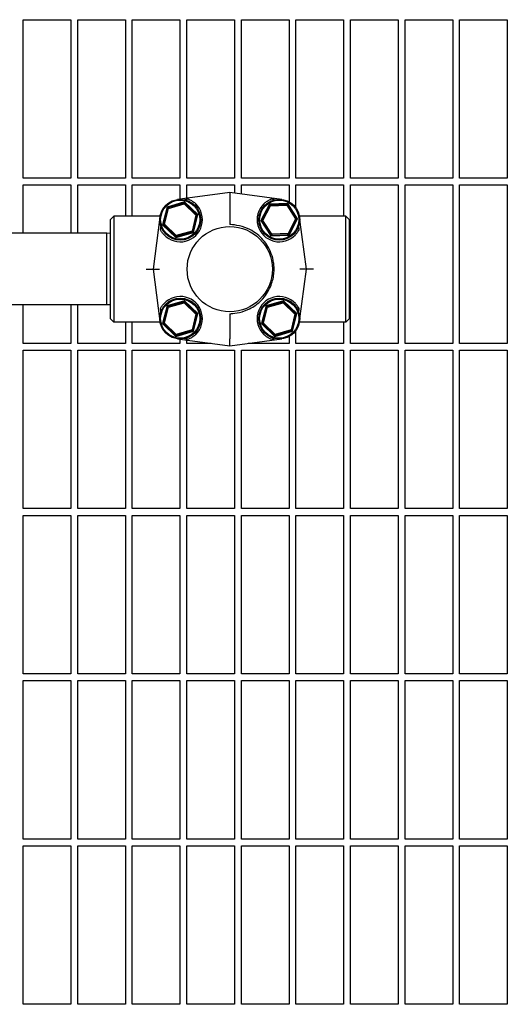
# Model space of a CAD drawing. Header units: inches. Extents: x 18 to 846, y -44 to 561.
# Tile 606 of 637: x 540.51 to 549.45, y 440.6 to 458.66. Entities that reach past the tile are written whole.
import ezdxf

# ---------------------------------------------------------------- set-up
doc = ezdxf.new("R2010")
doc.units = ezdxf.units.IN
doc.header["$LTSCALE"] = 24
doc.header["$MEASUREMENT"] = 0
doc.layers.add('Visible (ANSI)', color=7, linetype='Continuous', lineweight=30)

msp = doc.modelspace()

# ---------------------------------------------------------------- linework, layer by layer
at = {"layer": 'Visible (ANSI)'}
for p, q in [((540.57093, 455.75668), (540.57093, 458.66293)), ((540.57093, 458.66293), (541.44593, 458.66293)), ((541.44593, 458.66293), (541.44593, 455.75668)), ((541.57093, 455.75668), (541.57093, 458.66293)), ((541.57093, 458.66293), (542.44593, 458.66293)), ((542.44593, 458.66293), (542.44593, 455.75668)), ((542.57093, 455.75668), (542.57093, 458.66293)), ((542.57093, 458.66293), (543.44593, 458.66293)), ((543.44593, 458.66293), (543.44593, 455.75668)), ((543.57093, 455.75668), (543.57093, 458.66293)), ((543.57093, 458.66293), (544.44593, 458.66293)), ((544.44593, 458.66293), (544.44593, 455.75668)), ((544.57093, 455.75668), (544.57093, 458.66293)), ((544.57093, 458.66293), (545.44593, 458.66293)), ((545.44593, 458.66293), (545.44593, 455.75668)), ((545.57093, 455.75668), (545.57093, 458.66293)), ((545.57093, 458.66293), (546.44593, 458.66293)), ((546.44593, 458.66293), (546.44593, 455.75668)), ((546.57093, 455.75668), (546.57093, 458.66293)), ((546.57093, 458.66293), (547.44593, 458.66293)), ((547.44593, 458.66293), (547.44593, 455.75668)), ((547.57093, 455.75668), (547.57093, 458.66293)), ((547.57093, 458.66293), (548.44593, 458.66293)), ((548.44593, 458.66293), (548.44593, 455.75668)), ((548.57093, 455.75668), (548.57093, 458.66293)), ((548.57093, 458.66293), (549.44593, 458.66293)), ((549.44593, 458.66293), (549.44593, 455.75668)), ((541.44593, 455.75668), (540.57093, 455.75668)), ((542.44593, 455.75668), (541.57093, 455.75668)), ((543.44593, 455.75668), (542.57093, 455.75668)), ((544.44593, 455.75668), (543.57093, 455.75668)), ((545.44593, 455.75668), (544.57093, 455.75668)), ((546.44593, 455.75668), (545.57093, 455.75668)), ((547.44593, 455.75668), (546.57093, 455.75668)), ((548.44593, 455.75668), (547.57093, 455.75668)), ((549.44593, 455.75668), (548.57093, 455.75668)), ((540.57093, 454.74418), (540.57093, 455.63168)), ((540.57093, 455.63168), (541.44593, 455.63168)), ((541.44593, 455.63168), (541.44593, 454.74418)), ((541.57093, 454.74418), (541.57093, 455.63168)), ((541.57093, 455.63168), (542.44593, 455.63168)), ((542.44593, 455.63168), (542.44593, 455.06043)), ((542.57093, 455.06043), (542.57093, 455.63168)), ((542.57093, 455.63168), (543.44593, 455.63168)), ((543.44593, 455.63168), (543.44593, 455.37146)), ((543.57093, 455.3881), (543.57093, 455.63168)), ((543.57093, 455.63168), (544.44593, 455.63168)), ((544.44593, 455.63168), (544.44593, 455.48129)), ((544.57093, 455.46465), (544.57093, 455.63168)), ((544.57093, 455.63168), (545.44593, 455.63168)), ((545.44593, 455.63168), (545.44593, 455.32268)), ((545.57093, 455.21164), (545.57093, 455.63168)), ((545.57093, 455.63168), (546.44593, 455.63168)), ((546.44593, 455.63168), (546.44593, 455.06043)), ((546.57093, 452.72543), (546.57093, 455.63168)), ((546.57093, 455.63168), (547.44593, 455.63168)), ((547.44593, 455.63168), (547.44593, 452.72543)), ((547.57093, 452.72543), (547.57093, 455.63168)), ((547.57093, 455.63168), (548.44593, 455.63168)), ((548.44593, 455.63168), (548.44593, 452.72543)), ((548.57093, 452.72543), (548.57093, 455.63168)), ((548.57093, 455.63168), (549.44593, 455.63168)), ((549.44593, 455.63168), (549.44593, 452.72543)), ((544.35847, 455.49293), (543.4018, 455.36558)), ((545.31513, 455.36558), (544.35847, 455.49293)), ((544.35847, 455.49293), (544.35847, 455.3677)), ((544.35847, 455.3677), (544.35847, 454.96192)), ((543.20962, 455.2267), (543.12881, 454.90099)), ((543.21885, 455.19901), (543.14991, 454.92115)), ((543.16349, 454.91097), (543.23561, 455.20166)), ((543.5321, 455.31957), (543.20962, 455.2267)), ((543.20962, 455.2267), (543.23763, 455.2185)), ((543.21885, 455.19901), (543.20962, 455.2267)), ((543.21885, 455.19901), (543.23763, 455.2185)), ((543.23561, 455.20166), (543.21885, 455.19901)), ((543.23561, 455.20166), (543.52341, 455.28455)), ((543.23763, 455.2185), (543.23561, 455.20166)), ((543.51274, 455.29774), (543.23763, 455.2185)), ((543.51274, 455.29774), (543.5321, 455.31957)), ((543.51274, 455.29774), (543.539, 455.29122)), ((543.52341, 455.28455), (543.51274, 455.29774)), ((543.539, 455.29122), (543.52341, 455.28455)), ((543.52341, 455.28455), (543.73909, 455.07675)), ((543.5321, 455.31957), (543.539, 455.29122)), ((543.77377, 455.08673), (543.5321, 455.31957)), ((543.74518, 455.09258), (543.539, 455.29122)), ((545.0853, 455.27687), (544.93038, 454.97918)), ((545.08778, 455.24779), (544.95562, 454.99383)), ((544.96643, 454.98076), (545.10469, 455.24644)), ((545.42056, 455.29155), (545.0853, 455.27687)), ((545.0853, 455.27687), (545.1106, 455.26234)), ((545.08778, 455.24779), (545.0853, 455.27687)), ((545.08778, 455.24779), (545.1106, 455.26234)), ((545.10469, 455.24644), (545.08778, 455.24779)), ((545.1106, 455.26234), (545.10469, 455.24644)), ((545.10469, 455.24644), (545.4039, 455.25954)), ((545.39662, 455.27486), (545.1106, 455.26234)), ((545.39662, 455.27486), (545.42056, 455.29155)), ((545.39662, 455.27486), (545.42063, 455.26237)), ((545.4039, 455.25954), (545.39662, 455.27486)), ((545.42063, 455.26237), (545.4039, 455.25954)), ((545.4039, 455.25954), (545.56486, 455.00696)), ((545.42056, 455.29155), (545.42063, 455.26237)), ((545.60091, 455.00854), (545.42056, 455.29155)), ((545.57449, 455.02093), (545.42063, 455.26237)), ((542.17097, 454.99793), (542.23347, 455.06043)), ((542.17097, 453.17543), (542.17097, 454.99793)), ((542.23347, 455.06043), (542.23347, 453.11293)), ((543.08224, 455.06043), (542.23347, 455.06043)), ((543.07957, 455.04334), (542.95222, 454.08668)), ((543.73909, 455.07675), (543.66697, 454.78606)), ((543.68373, 454.78871), (543.75267, 455.06657)), ((543.69296, 454.76102), (543.77377, 455.08673)), ((543.73909, 455.07675), (543.74518, 455.09258)), ((543.75267, 455.06657), (543.73909, 455.07675)), ((543.74518, 455.09258), (543.75267, 455.06657)), ((543.74518, 455.09258), (543.77377, 455.08673)), ((543.77377, 455.08673), (543.75267, 455.06657)), ((545.56486, 455.00696), (545.4266, 454.74128)), ((545.44599, 454.71085), (545.60091, 455.00854)), ((545.56486, 455.00696), (545.57449, 455.02093)), ((545.57567, 454.99389), (545.56486, 455.00696)), ((545.57449, 455.02093), (545.57567, 454.99389)), ((545.57449, 455.02093), (545.60091, 455.00854)), ((545.60091, 455.00854), (545.57567, 454.99389)), ((546.48347, 455.06043), (545.63469, 455.06043)), ((545.76472, 454.08668), (545.63736, 455.04334)), ((546.48347, 453.11293), (546.48347, 455.06043)), ((546.54597, 454.99793), (546.48347, 455.06043)), ((546.54597, 454.99793), (546.54597, 453.17543)), ((543.12881, 454.90099), (543.14991, 454.92115)), ((543.1574, 454.89514), (543.12881, 454.90099)), ((543.12881, 454.90099), (543.37048, 454.66815)), ((543.14991, 454.92115), (543.16349, 454.91097)), ((543.1574, 454.89514), (543.14991, 454.92115)), ((543.16349, 454.91097), (543.1574, 454.89514)), ((543.1574, 454.89514), (543.36357, 454.6965)), ((543.37917, 454.70317), (543.16349, 454.91097)), ((544.35847, 454.96192), (544.35847, 454.90782)), ((544.93038, 454.97918), (544.95562, 454.99383)), ((544.9568, 454.96679), (544.93038, 454.97918)), ((544.93038, 454.97918), (545.11073, 454.69617)), ((544.95562, 454.99383), (544.96643, 454.98076)), ((544.9568, 454.96679), (544.95562, 454.99383)), ((544.96643, 454.98076), (544.9568, 454.96679)), ((544.9568, 454.96679), (545.11066, 454.72536)), ((545.12738, 454.72818), (544.96643, 454.98076)), ((545.44351, 454.73993), (545.57567, 454.99389)), ((542.10847, 454.74418), (539.54597, 454.74418)), ((542.10847, 453.42918), (542.10847, 454.74418)), ((542.17097, 454.74255), (542.10847, 454.74418)), ((543.36357, 454.6965), (543.37917, 454.70317)), ((543.38984, 454.68999), (543.36357, 454.6965)), ((543.37048, 454.66815), (543.36357, 454.6965)), ((543.37048, 454.66815), (543.69296, 454.76102)), ((543.38984, 454.68999), (543.37048, 454.66815)), ((543.66697, 454.78606), (543.37917, 454.70317)), ((543.37917, 454.70317), (543.38984, 454.68999)), ((543.38984, 454.68999), (543.66495, 454.76922)), ((543.68373, 454.78871), (543.66495, 454.76922)), ((543.66495, 454.76922), (543.66697, 454.78606)), ((543.69296, 454.76102), (543.66495, 454.76922)), ((543.66697, 454.78606), (543.68373, 454.78871)), ((543.68373, 454.78871), (543.69296, 454.76102)), ((545.11066, 454.72536), (545.12738, 454.72818)), ((545.13466, 454.71286), (545.11066, 454.72536)), ((545.11073, 454.69617), (545.11066, 454.72536)), ((545.13466, 454.71286), (545.11073, 454.69617)), ((545.11073, 454.69617), (545.44599, 454.71085)), ((545.4266, 454.74128), (545.12738, 454.72818)), ((545.12738, 454.72818), (545.13466, 454.71286)), ((545.13466, 454.71286), (545.42068, 454.72539)), ((545.42068, 454.72539), (545.4266, 454.74128)), ((545.44351, 454.73993), (545.42068, 454.72539)), ((545.44599, 454.71085), (545.42068, 454.72539)), ((545.4266, 454.74128), (545.44351, 454.73993)), ((545.44351, 454.73993), (545.44599, 454.71085)), ((542.82611, 454.08668), (542.95222, 454.08668)), ((542.95222, 454.08668), (543.07178, 454.08668)), ((542.95222, 454.08668), (543.07957, 453.13002)), ((545.63736, 453.13002), (545.76472, 454.08668)), ((545.76472, 454.08668), (545.64516, 454.08668)), ((545.89082, 454.08668), (545.76472, 454.08668)), ((542.10847, 453.42918), (539.54597, 453.42918)), ((540.57093, 452.72543), (540.57093, 453.42918)), ((541.44593, 453.42918), (541.44593, 452.72543)), ((541.57093, 452.72543), (541.57093, 453.42918)), ((542.17097, 453.43082), (542.10847, 453.42918)), ((543.20962, 453.41234), (543.12881, 453.08663)), ((543.21885, 453.38466), (543.14991, 453.10679)), ((543.16349, 453.09662), (543.23561, 453.38731)), ((543.5321, 453.50521), (543.20962, 453.41234)), ((543.20962, 453.41234), (543.23763, 453.40415)), ((543.21885, 453.38466), (543.20962, 453.41234)), ((543.21885, 453.38466), (543.23763, 453.40415)), ((543.23561, 453.38731), (543.21885, 453.38466)), ((543.23561, 453.38731), (543.52341, 453.47019)), ((543.23763, 453.40415), (543.23561, 453.38731)), ((543.51274, 453.48338), (543.23763, 453.40415)), ((543.51274, 453.48338), (543.5321, 453.50521)), ((543.51274, 453.48338), (543.539, 453.47686)), ((543.52341, 453.47019), (543.51274, 453.48338)), ((543.539, 453.47686), (543.52341, 453.47019)), ((543.52341, 453.47019), (543.73909, 453.26239)), ((543.5321, 453.50521), (543.539, 453.47686)), ((543.77377, 453.27238), (543.5321, 453.50521)), ((543.74518, 453.27823), (543.539, 453.47686)), ((545.02398, 453.41234), (544.94317, 453.08663)), ((545.03321, 453.38466), (544.96427, 453.10679)), ((544.97784, 453.09662), (545.04996, 453.38731)), ((545.34645, 453.50521), (545.02398, 453.41234)), ((545.02398, 453.41234), (545.05198, 453.40415)), ((545.03321, 453.38466), (545.02398, 453.41234)), ((545.03321, 453.38466), (545.05198, 453.40415)), ((545.04996, 453.38731), (545.03321, 453.38466)), ((545.04996, 453.38731), (545.33776, 453.47019)), ((545.05198, 453.40415), (545.04996, 453.38731)), ((545.32709, 453.48338), (545.05198, 453.40415)), ((545.32709, 453.48338), (545.34645, 453.50521)), ((545.32709, 453.48338), (545.35336, 453.47686)), ((545.33776, 453.47019), (545.32709, 453.48338)), ((545.35336, 453.47686), (545.33776, 453.47019)), ((545.33776, 453.47019), (545.55345, 453.26239)), ((545.34645, 453.50521), (545.35336, 453.47686)), ((545.58812, 453.27238), (545.34645, 453.50521)), ((545.55953, 453.27823), (545.35336, 453.47686)), ((543.73909, 453.26239), (543.66697, 452.9717)), ((543.68373, 452.97435), (543.75267, 453.25222)), ((543.69296, 452.94667), (543.77377, 453.27238)), ((543.73909, 453.26239), (543.74518, 453.27823)), ((543.75267, 453.25222), (543.73909, 453.26239)), ((543.74518, 453.27823), (543.75267, 453.25222)), ((543.74518, 453.27823), (543.77377, 453.27238)), ((543.77377, 453.27238), (543.75267, 453.25222)), ((544.35847, 453.26555), (544.35847, 453.21144)), ((544.35847, 453.21144), (544.35847, 452.80566)), ((545.55345, 453.26239), (545.48133, 452.9717)), ((545.49808, 452.97435), (545.56702, 453.25222)), ((545.50731, 452.94667), (545.58812, 453.27238)), ((545.55345, 453.26239), (545.55953, 453.27823)), ((545.56702, 453.25222), (545.55345, 453.26239)), ((545.55953, 453.27823), (545.56702, 453.25222)), ((545.55953, 453.27823), (545.58812, 453.27238)), ((545.58812, 453.27238), (545.56702, 453.25222)), ((542.17097, 453.17543), (542.23347, 453.11293)), ((543.08224, 453.11293), (542.23347, 453.11293)), ((542.44593, 453.11293), (542.44593, 452.72543)), ((542.57093, 452.72543), (542.57093, 453.11293)), ((543.12881, 453.08663), (543.14991, 453.10679)), ((543.1574, 453.08078), (543.12881, 453.08663)), ((543.12881, 453.08663), (543.37048, 452.85379)), ((543.14991, 453.10679), (543.16349, 453.09662)), ((543.1574, 453.08078), (543.14991, 453.10679)), ((543.16349, 453.09662), (543.1574, 453.08078)), ((543.1574, 453.08078), (543.36357, 452.88215)), ((543.37917, 452.88882), (543.16349, 453.09662)), ((544.94317, 453.08663), (544.96427, 453.10679)), ((544.97176, 453.08078), (544.94317, 453.08663)), ((544.94317, 453.08663), (545.18484, 452.85379)), ((544.96427, 453.10679), (544.97784, 453.09662)), ((544.97176, 453.08078), (544.96427, 453.10679)), ((544.97784, 453.09662), (544.97176, 453.08078)), ((544.97176, 453.08078), (545.17793, 452.88215)), ((545.19352, 452.88882), (544.97784, 453.09662)), ((546.48347, 453.11293), (545.63469, 453.11293)), ((546.44593, 453.11293), (546.44593, 452.72543)), ((546.54597, 453.17543), (546.48347, 453.11293)), ((543.36357, 452.88215), (543.37917, 452.88882)), ((543.38984, 452.87563), (543.36357, 452.88215)), ((543.37048, 452.85379), (543.36357, 452.88215)), ((543.37048, 452.85379), (543.69296, 452.94667)), ((543.38984, 452.87563), (543.37048, 452.85379)), ((543.66697, 452.9717), (543.37917, 452.88882)), ((543.37917, 452.88882), (543.38984, 452.87563)), ((543.38984, 452.87563), (543.66495, 452.95486)), ((543.68373, 452.97435), (543.66495, 452.95486)), ((543.66495, 452.95486), (543.66697, 452.9717)), ((543.69296, 452.94667), (543.66495, 452.95486)), ((543.66697, 452.9717), (543.68373, 452.97435)), ((543.68373, 452.97435), (543.69296, 452.94667)), ((545.17793, 452.88215), (545.19352, 452.88882)), ((545.20419, 452.87563), (545.17793, 452.88215)), ((545.18484, 452.85379), (545.17793, 452.88215)), ((545.18484, 452.85379), (545.50731, 452.94667)), ((545.20419, 452.87563), (545.18484, 452.85379)), ((545.48133, 452.9717), (545.19352, 452.88882)), ((545.19352, 452.88882), (545.20419, 452.87563)), ((545.20419, 452.87563), (545.47931, 452.95486)), ((545.44593, 452.85069), (545.44593, 452.72543)), ((545.49808, 452.97435), (545.47931, 452.95486)), ((545.47931, 452.95486), (545.48133, 452.9717)), ((545.50731, 452.94667), (545.47931, 452.95486)), ((545.48133, 452.9717), (545.49808, 452.97435)), ((545.49808, 452.97435), (545.50731, 452.94667)), ((545.57093, 452.72543), (545.57093, 452.96173)), ((541.44593, 452.72543), (540.57093, 452.72543)), ((542.44593, 452.72543), (541.57093, 452.72543)), ((543.44593, 452.72543), (542.57093, 452.72543)), ((543.4018, 452.80778), (544.35847, 452.68043)), ((543.44593, 452.80191), (543.44593, 452.72543)), ((543.57093, 452.72543), (543.57093, 452.78527)), ((544.02043, 452.72543), (543.57093, 452.72543)), ((544.35847, 452.68043), (545.31513, 452.80778)), ((544.35847, 452.68043), (544.35847, 452.80566)), ((545.44593, 452.72543), (544.69651, 452.72543)), ((546.44593, 452.72543), (545.57093, 452.72543)), ((547.44593, 452.72543), (546.57093, 452.72543)), ((548.44593, 452.72543), (547.57093, 452.72543)), ((549.44593, 452.72543), (548.57093, 452.72543)), ((540.57093, 449.69418), (540.57093, 452.60043)), ((540.57093, 452.60043), (541.44593, 452.60043)), ((541.44593, 452.60043), (541.44593, 449.69418)), ((541.57093, 449.69418), (541.57093, 452.60043)), ((541.57093, 452.60043), (542.44593, 452.60043)), ((542.44593, 452.60043), (542.44593, 449.69418)), ((542.57093, 449.69418), (542.57093, 452.60043)), ((542.57093, 452.60043), (543.44593, 452.60043)), ((543.44593, 452.60043), (543.44593, 449.69418)), ((543.57093, 449.69418), (543.57093, 452.60043)), ((543.57093, 452.60043), (544.44593, 452.60043)), ((544.44593, 452.60043), (544.44593, 449.69418)), ((544.57093, 449.69418), (544.57093, 452.60043)), ((544.57093, 452.60043), (545.44593, 452.60043)), ((545.44593, 452.60043), (545.44593, 449.69418)), ((545.57093, 449.69418), (545.57093, 452.60043)), ((545.57093, 452.60043), (546.44593, 452.60043)), ((546.44593, 452.60043), (546.44593, 449.69418)), ((546.57093, 449.69418), (546.57093, 452.60043)), ((546.57093, 452.60043), (547.44593, 452.60043)), ((547.44593, 452.60043), (547.44593, 449.69418)), ((547.57093, 449.69418), (547.57093, 452.60043)), ((547.57093, 452.60043), (548.44593, 452.60043)), ((548.44593, 452.60043), (548.44593, 449.69418)), ((548.57093, 449.69418), (548.57093, 452.60043)), ((548.57093, 452.60043), (549.44593, 452.60043)), ((549.44593, 452.60043), (549.44593, 449.69418)), ((541.44593, 449.69418), (540.57093, 449.69418)), ((542.44593, 449.69418), (541.57093, 449.69418)), ((543.44593, 449.69418), (542.57093, 449.69418)), ((544.44593, 449.69418), (543.57093, 449.69418)), ((545.44593, 449.69418), (544.57093, 449.69418)), ((546.44593, 449.69418), (545.57093, 449.69418)), ((547.44593, 449.69418), (546.57093, 449.69418)), ((548.44593, 449.69418), (547.57093, 449.69418)), ((549.44593, 449.69418), (548.57093, 449.69418)), ((540.57093, 446.66293), (540.57093, 449.56918)), ((540.57093, 449.56918), (541.44593, 449.56918)), ((541.44593, 449.56918), (541.44593, 446.66293)), ((541.57093, 446.66293), (541.57093, 449.56918)), ((541.57093, 449.56918), (542.44593, 449.56918)), ((542.44593, 449.56918), (542.44593, 446.66293)), ((542.57093, 446.66293), (542.57093, 449.56918)), ((542.57093, 449.56918), (543.44593, 449.56918)), ((543.44593, 449.56918), (543.44593, 446.66293)), ((543.57093, 446.66293), (543.57093, 449.56918)), ((543.57093, 449.56918), (544.44593, 449.56918)), ((544.44593, 449.56918), (544.44593, 446.66293)), ((544.57093, 446.66293), (544.57093, 449.56918)), ((544.57093, 449.56918), (545.44593, 449.56918)), ((545.44593, 449.56918), (545.44593, 446.66293)), ((545.57093, 446.66293), (545.57093, 449.56918)), ((545.57093, 449.56918), (546.44593, 449.56918)), ((546.44593, 449.56918), (546.44593, 446.66293)), ((546.57093, 446.66293), (546.57093, 449.56918)), ((546.57093, 449.56918), (547.44593, 449.56918)), ((547.44593, 449.56918), (547.44593, 446.66293)), ((547.57093, 446.66293), (547.57093, 449.56918)), ((547.57093, 449.56918), (548.44593, 449.56918)), ((548.44593, 449.56918), (548.44593, 446.66293)), ((548.57093, 446.66293), (548.57093, 449.56918)), ((548.57093, 449.56918), (549.44593, 449.56918)), ((549.44593, 449.56918), (549.44593, 446.66293)), ((541.44593, 446.66293), (540.57093, 446.66293)), ((540.57093, 443.63168), (540.57093, 446.53793)), ((540.57093, 446.53793), (541.44593, 446.53793)), ((541.44593, 446.53793), (541.44593, 443.63168)), ((542.44593, 446.66293), (541.57093, 446.66293)), ((541.57093, 443.63168), (541.57093, 446.53793)), ((541.57093, 446.53793), (542.44593, 446.53793)), ((542.44593, 446.53793), (542.44593, 443.63168)), ((543.44593, 446.66293), (542.57093, 446.66293)), ((542.57093, 443.63168), (542.57093, 446.53793)), ((542.57093, 446.53793), (543.44593, 446.53793)), ((543.44593, 446.53793), (543.44593, 443.63168)), ((544.44593, 446.66293), (543.57093, 446.66293)), ((543.57093, 443.63168), (543.57093, 446.53793)), ((543.57093, 446.53793), (544.44593, 446.53793)), ((544.44593, 446.53793), (544.44593, 443.63168)), ((545.44593, 446.66293), (544.57093, 446.66293)), ((544.57093, 443.63168), (544.57093, 446.53793)), ((544.57093, 446.53793), (545.44593, 446.53793)), ((545.44593, 446.53793), (545.44593, 443.63168)), ((546.44593, 446.66293), (545.57093, 446.66293)), ((545.57093, 443.63168), (545.57093, 446.53793)), ((545.57093, 446.53793), (546.44593, 446.53793)), ((546.44593, 446.53793), (546.44593, 443.63168)), ((547.44593, 446.66293), (546.57093, 446.66293)), ((546.57093, 443.63168), (546.57093, 446.53793)), ((546.57093, 446.53793), (547.44593, 446.53793)), ((547.44593, 446.53793), (547.44593, 443.63168)), ((548.44593, 446.66293), (547.57093, 446.66293)), ((547.57093, 443.63168), (547.57093, 446.53793)), ((547.57093, 446.53793), (548.44593, 446.53793)), ((548.44593, 446.53793), (548.44593, 443.63168)), ((549.44593, 446.66293), (548.57093, 446.66293)), ((548.57093, 443.63168), (548.57093, 446.53793)), ((548.57093, 446.53793), (549.44593, 446.53793)), ((549.44593, 446.53793), (549.44593, 443.63168)), ((541.44593, 443.63168), (540.57093, 443.63168)), ((542.44593, 443.63168), (541.57093, 443.63168)), ((543.44593, 443.63168), (542.57093, 443.63168)), ((544.44593, 443.63168), (543.57093, 443.63168)), ((545.44593, 443.63168), (544.57093, 443.63168)), ((546.44593, 443.63168), (545.57093, 443.63168)), ((547.44593, 443.63168), (546.57093, 443.63168)), ((548.44593, 443.63168), (547.57093, 443.63168)), ((549.44593, 443.63168), (548.57093, 443.63168)), ((540.57093, 440.60043), (540.57093, 443.50668)), ((540.57093, 443.50668), (541.44593, 443.50668)), ((541.44593, 443.50668), (541.44593, 440.60043)), ((541.57093, 440.60043), (541.57093, 443.50668)), ((541.57093, 443.50668), (542.44593, 443.50668)), ((542.44593, 443.50668), (542.44593, 440.60043)), ((542.57093, 440.60043), (542.57093, 443.50668)), ((542.57093, 443.50668), (543.44593, 443.50668)), ((543.44593, 443.50668), (543.44593, 440.60043)), ((543.57093, 440.60043), (543.57093, 443.50668)), ((543.57093, 443.50668), (544.44593, 443.50668)), ((544.44593, 443.50668), (544.44593, 440.60043)), ((544.57093, 440.60043), (544.57093, 443.50668)), ((544.57093, 443.50668), (545.44593, 443.50668)), ((545.44593, 443.50668), (545.44593, 440.60043)), ((545.57093, 440.60043), (545.57093, 443.50668)), ((545.57093, 443.50668), (546.44593, 443.50668)), ((546.44593, 443.50668), (546.44593, 440.60043)), ((546.57093, 440.60043), (546.57093, 443.50668)), ((546.57093, 443.50668), (547.44593, 443.50668)), ((547.44593, 443.50668), (547.44593, 440.60043)), ((547.57093, 440.60043), (547.57093, 443.50668)), ((547.57093, 443.50668), (548.44593, 443.50668)), ((548.44593, 443.50668), (548.44593, 440.60043)), ((548.57093, 440.60043), (548.57093, 443.50668)), ((548.57093, 443.50668), (549.44593, 443.50668)), ((549.44593, 443.50668), (549.44593, 440.60043)), ((541.44593, 440.60043), (540.57093, 440.60043)), ((542.44593, 440.60043), (541.57093, 440.60043)), ((543.44593, 440.60043), (542.57093, 440.60043)), ((544.44593, 440.60043), (543.57093, 440.60043)), ((545.44593, 440.60043), (544.57093, 440.60043)), ((546.44593, 440.60043), (545.57093, 440.60043)), ((547.44593, 440.60043), (546.57093, 440.60043)), ((548.44593, 440.60043), (547.57093, 440.60043)), ((549.44593, 440.60043), (548.57093, 440.60043))]:
    msp.add_line(p, q, dxfattribs=at)
for centre, radius in [((543.45129, 454.99386), 0.375), ((545.26564, 454.99386), 0.375), ((543.45129, 454.99386), 0.35938), ((545.26564, 454.99386), 0.35938), ((544.35847, 454.08668), 0.78125), ((543.45129, 453.1795), 0.375), ((545.26564, 453.1795), 0.375), ((543.45129, 453.1795), 0.35938), ((545.26564, 453.1795), 0.35938)]:
    msp.add_circle(centre, radius, dxfattribs=at)
for centre, start, end in [((543.45129, 454.99386), 223.267756, 45.717156), ((545.26564, 454.99386), 134.282844, 316.732244), ((543.45129, 453.1795), 314.282844, 136.732244), ((545.26564, 453.1795), 43.267756, 225.717156)]:
    msp.add_arc(centre, 0.40625, start, end, dxfattribs=at)
for centre, major_axis, start_param, end_param in [((544.95802, 455.44664), (-2.38836, -0.31794), 5.30863728, 5.34323685), ((543.75891, 455.44664), (2.38836, -0.31794), 0.93994846, 0.97454803), ((544.95802, 452.72672), (-2.38836, 0.31794), 0.93994846, 0.97454803), ((543.75891, 452.72672), (2.38836, 0.31794), 5.30863728, 5.34323685)]:
    msp.add_ellipse(centre, major_axis=major_axis, ratio=0.05187954, start_param=start_param, end_param=end_param, dxfattribs=at)
for points, knots in [([(543.60321, 455.37063), (543.61197, 455.3671), (543.62101, 455.36308), (543.64639, 455.35069), (543.66526, 455.33992), (543.70179, 455.31445), (543.71946, 455.29978), (543.73493, 455.2847)], [1.370863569, 1.370863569, 1.370863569, 1.370863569, 1.454319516, 1.454319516, 1.621520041, 1.621520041, 1.78593729, 1.78593729, 1.78593729, 1.78593729]), ([(544.982, 455.2847), (544.99747, 455.29978), (545.01515, 455.31445), (545.05167, 455.33992), (545.07054, 455.35069), (545.09592, 455.36308), (545.10496, 455.3671), (545.11372, 455.37063)], [0.516240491, 0.516240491, 0.516240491, 0.516240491, 0.68065774, 0.68065774, 0.847858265, 0.847858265, 0.931314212, 0.931314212, 0.931314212, 0.931314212]), ([(544.53846, 454.88039), (544.46778, 454.89663), (544.41087, 454.90086), (544.37502, 454.90441), (544.36793, 454.90514), (544.36178, 454.90627), (544.36048, 454.90658), (544.35929, 454.90704), (544.35896, 454.90719), (544.35866, 454.90744), (544.35858, 454.90751), (544.35849, 454.90766), (544.35847, 454.90774), (544.35847, 454.90782)], [0, 0, 0, 0, 0.552893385, 0.552893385, 0.663017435, 0.663017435, 0.701165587, 0.701165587, 0.715602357, 0.715602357, 0.721411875, 0.721411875, 0.726743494, 0.726743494, 0.726743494, 0.726743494]), ([(544.53846, 453.29298), (544.60134, 453.30743), (544.66237, 453.32931), (544.80162, 453.39888), (544.87563, 453.45286), (545.00868, 453.58911), (545.06458, 453.67239), (545.13711, 453.84004), (545.15825, 453.92101), (545.16836, 454.0196), (545.16952, 454.03546), (545.17062, 454.06082), (545.17087, 454.07029), (545.17102, 454.08836), (545.17096, 454.09694), (545.1705, 454.11676), (545.17, 454.12798), (545.16782, 454.16165), (545.16544, 454.18404), (545.15383, 454.26208), (545.13975, 454.31684), (545.08608, 454.46145), (545.03575, 454.5463), (544.90318, 454.69905), (544.82024, 454.76401), (544.66733, 454.84227), (544.60388, 454.86535), (544.53846, 454.88039)], [3.15680386, 3.15680386, 3.15680386, 3.15680386, 3.65003684, 3.65003684, 4.34332261, 4.34332261, 5.10131563, 5.10131563, 5.73531231, 5.73531231, 5.85647377, 5.85647377, 5.92869951, 5.92869951, 5.99412777, 5.99412777, 6.07972358, 6.07972358, 6.25122219, 6.25122219, 6.68092448, 6.68092448, 7.42663241, 7.42663241, 8.22220702, 8.22220702, 8.73597653, 8.73597653, 8.73597653, 8.73597653]), ([(543.15547, 454.71541), (543.14228, 454.72943), (543.1295, 454.74511), (543.10754, 454.77655), (543.0982, 454.79227), (543.09058, 454.80697)], [0.537240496, 0.537240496, 0.537240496, 0.537240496, 0.681559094, 0.681559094, 0.819168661, 0.819168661, 0.819168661, 0.819168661]), ([(545.62635, 454.80697), (545.61967, 454.79408), (545.61182, 454.78067), (545.59069, 454.74917), (545.57641, 454.7313), (545.56146, 454.71541)], [1.495795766, 1.495795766, 1.495795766, 1.495795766, 1.614052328, 1.614052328, 1.778192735, 1.778192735, 1.778192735, 1.778192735]), ([(543.09058, 453.36639), (543.0982, 453.3811), (543.10754, 453.39682), (543.1295, 453.42825), (543.14228, 453.44394), (543.15547, 453.45795)], [1.481129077, 1.481129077, 1.481129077, 1.481129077, 1.618738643, 1.618738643, 1.763057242, 1.763057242, 1.763057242, 1.763057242]), ([(545.56146, 453.45795), (545.5764, 453.44208), (545.59066, 453.42423), (545.6118, 453.39274), (545.61966, 453.37931), (545.62635, 453.36639)], [0.537274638, 0.537274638, 0.537274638, 0.537274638, 0.701231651, 0.701231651, 0.819663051, 0.819663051, 0.819663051, 0.819663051]), ([(544.35847, 453.26555), (544.35847, 453.26565), (544.35851, 453.26575), (544.35868, 453.26596), (544.35882, 453.26607), (544.3593, 453.26635), (544.35972, 453.2665), (544.36119, 453.26698), (544.36266, 453.26727), (544.37038, 453.26859), (544.38088, 453.26954), (544.42027, 453.2733), (544.47345, 453.27804), (544.53846, 453.29298)], [0, 0, 0, 0, 0.001526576, 0.001526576, 0.003473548, 0.003473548, 0.007124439, 0.007124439, 0.016907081, 0.016907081, 0.059597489, 0.059597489, 0.224004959, 0.224004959, 0.224004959, 0.224004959]), ([(543.73493, 452.88867), (543.71946, 452.87358), (543.70179, 452.85892), (543.66526, 452.83344), (543.64639, 452.82267), (543.62101, 452.81029), (543.61197, 452.80626), (543.60321, 452.80273)], [0.516288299, 0.516288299, 0.516288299, 0.516288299, 0.680705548, 0.680705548, 0.847906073, 0.847906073, 0.93136202, 0.93136202, 0.93136202, 0.93136202]), ([(545.11372, 452.80273), (545.10496, 452.80626), (545.09592, 452.81029), (545.07054, 452.82267), (545.05167, 452.83344), (545.01515, 452.85892), (544.99747, 452.87358), (544.982, 452.88867)], [1.370863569, 1.370863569, 1.370863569, 1.370863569, 1.454319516, 1.454319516, 1.621520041, 1.621520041, 1.78593729, 1.78593729, 1.78593729, 1.78593729])]:
    msp.add_open_spline(points, degree=3, knots=knots, dxfattribs=at)
for points, weights in [([(543.09058, 454.80697), (543.09436, 454.83721), (543.09817, 454.86763)], [0.999903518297, 0.999902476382, 0.999907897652]), ([(545.61876, 454.86763), (545.62257, 454.83721), (545.62635, 454.80697)], [0.99990789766, 0.99990247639, 0.999903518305]), ([(543.09817, 453.30574), (543.09436, 453.33615), (543.09058, 453.36639)], [0.999907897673, 0.999902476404, 0.999903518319]), ([(545.62635, 453.36639), (545.62257, 453.33615), (545.61876, 453.30574)], [0.999903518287, 0.999902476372, 0.999907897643])]:
    msp.add_rational_spline(points, weights, degree=2, dxfattribs=at)

doc.saveas('drawing.dxf')
